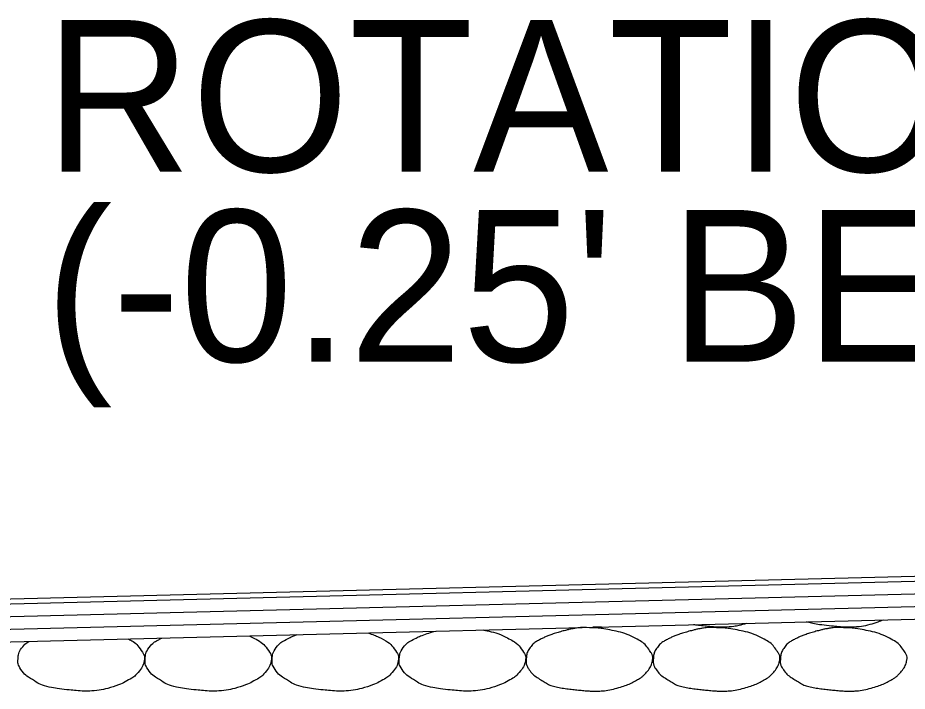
# Model space of a CAD drawing. Extents: x 1671357 to 13005564, y 567358 to 14261451.
# Drawn here: x 12758448.721 to 12758452.238, y 14259902.24 to 14259904.904 of the extents above; entities that cross this region are included whole.
import ezdxf

# ---------------------------------------------------------------- set-up
doc = ezdxf.new("R2010")
doc.units = 0
doc.layers.add('Default', color=7, linetype='Continuous')
doc.layers.add('R_Draft', color=7, linetype='Continuous')

msp = doc.modelspace()

# ---------------------------------------------------------------- linework, layer by layer
at = {"layer": 'Default'}
for p, q in [((12758441.6027, 14259902.4289), (12758471.6055, 14259903.1779)), ((12758445.607, 14259902.5088), (12758467.6051, 14259903.058)), ((12758445.6082, 14259902.4588), (12758467.6051, 14259903.008)), ((12758445.6095, 14259902.4089), (12758467.6051, 14259902.9579)), ((12758445.6107, 14259902.3589), (12758467.6051, 14259902.9079))]:
    msp.add_line(p, q, dxfattribs=at)
at = {"layer": 'R_Draft'}
for points in [[(12758452.143, 14259902.5219), (12758452.1343, 14259902.5182), (12758452.1255, 14259902.5148), (12758452.0879, 14259902.5029), (12758452.0596, 14259902.4957), (12758452.0157, 14259902.493), (12758452.001, 14259902.4929), (12758451.9643, 14259902.4954), (12758451.9423, 14259902.4975), (12758451.8961, 14259902.5026), (12758451.8722, 14259902.5064), (12758451.8453, 14259902.5126), (12758451.8424, 14259902.5134), (12758451.8396, 14259902.5144)], [(12758450.5614, 14259902.4825), (12758450.5633, 14259902.4821), (12758450.5652, 14259902.4817), (12758450.6029, 14259902.474), (12758450.6359, 14259902.4631), (12758450.6912, 14259902.4335), (12758450.7064, 14259902.4174), (12758450.7274, 14259902.3858), (12758450.7308, 14259902.3749), (12758450.7257, 14259902.3465), (12758450.7159, 14259902.3279), (12758450.6917, 14259902.3008), (12758450.6825, 14259902.2938), (12758450.6509, 14259902.2758), (12758450.6311, 14259902.2662), (12758450.5807, 14259902.2503), (12758450.5523, 14259902.2431), (12758450.5084, 14259902.2404), (12758450.4937, 14259902.2403), (12758450.457, 14259902.2428), (12758450.4351, 14259902.2449), (12758450.3888, 14259902.25), (12758450.3649, 14259902.2538), (12758450.3214, 14259902.2638), (12758450.3046, 14259902.2743), (12758450.2672, 14259902.2978), (12758450.251, 14259902.3099), (12758450.2299, 14259902.3423), (12758450.2284, 14259902.3541), (12758450.23, 14259902.3815), (12758450.2334, 14259902.3979), (12758450.2568, 14259902.4289), (12758450.2697, 14259902.4373), (12758450.2982, 14259902.4522), (12758450.3111, 14259902.4586), (12758450.3405, 14259902.4686), (12758450.356, 14259902.4734), (12758450.3717, 14259902.4777)], [(12758450.9815, 14259902.4913), (12758451.0108, 14259902.4917), (12758451.0402, 14259902.4873), (12758451.0695, 14259902.4813), (12758451.1053, 14259902.474), (12758451.1383, 14259902.4631), (12758451.1715, 14259902.4453), (12758451.1937, 14259902.4335), (12758451.2088, 14259902.4174), (12758451.2235, 14259902.3953), (12758451.2298, 14259902.3858), (12758451.2332, 14259902.3749), (12758451.2315, 14259902.3653), (12758451.2281, 14259902.3465), (12758451.2183, 14259902.3279), (12758451.2035, 14259902.3113), (12758451.1941, 14259902.3008), (12758451.1849, 14259902.2938), (12758451.1735, 14259902.2873), (12758451.1534, 14259902.2758), (12758451.1335, 14259902.2662), (12758451.1115, 14259902.2593), (12758451.0831, 14259902.2503), (12758451.0547, 14259902.2431), (12758451.0255, 14259902.2413), (12758451.0108, 14259902.2404), (12758450.9961, 14259902.2403), (12758450.9815, 14259902.2413), (12758450.9595, 14259902.2428), (12758450.9375, 14259902.2449), (12758450.9155, 14259902.2473), (12758450.8913, 14259902.25), (12758450.8674, 14259902.2538), (12758450.8435, 14259902.2593), (12758450.8239, 14259902.2638), (12758450.807, 14259902.2743), (12758450.7895, 14259902.2853), (12758450.7696, 14259902.2978), (12758450.7535, 14259902.3099), (12758450.7395, 14259902.3313), (12758450.7323, 14259902.3423), (12758450.7308, 14259902.3541), (12758450.7315, 14259902.3653), (12758450.7324, 14259902.3815), (12758450.7358, 14259902.3979), (12758450.7475, 14259902.4133), (12758450.7593, 14259902.4289), (12758450.7721, 14259902.4373), (12758450.7875, 14259902.4453), (12758450.8006, 14259902.4522), (12758450.8136, 14259902.4586), (12758450.8275, 14259902.4633), (12758450.8473, 14259902.47), (12758450.8672, 14259902.476), (12758450.8875, 14259902.4813), (12758450.9001, 14259902.4846), (12758450.9126, 14259902.4873), (12758450.9255, 14259902.4893), (12758450.944, 14259902.4922), (12758450.9629, 14259902.4929), (12758450.9815, 14259902.4913)], [(12758451.0287, 14259902.4941), (12758451.0276, 14259902.494), (12758451.0266, 14259902.494), (12758451.0154, 14259902.4933), (12758451.0053, 14259902.493), (12758450.9952, 14259902.4933)], [(12758451.4839, 14259902.4913), (12758451.5132, 14259902.4917), (12758451.5426, 14259902.4873), (12758451.5719, 14259902.4813), (12758451.6077, 14259902.474), (12758451.6407, 14259902.4631), (12758451.6739, 14259902.4453), (12758451.6961, 14259902.4335), (12758451.7112, 14259902.4174), (12758451.7259, 14259902.3953), (12758451.7323, 14259902.3858), (12758451.7357, 14259902.3749), (12758451.7339, 14259902.3653), (12758451.7306, 14259902.3465), (12758451.7208, 14259902.3279), (12758451.7059, 14259902.3113), (12758451.6966, 14259902.3008), (12758451.6873, 14259902.2938), (12758451.6759, 14259902.2873), (12758451.6558, 14259902.2758), (12758451.6359, 14259902.2662), (12758451.6139, 14259902.2593), (12758451.5855, 14259902.2503), (12758451.5572, 14259902.2431), (12758451.5279, 14259902.2413), (12758451.5133, 14259902.2404), (12758451.4985, 14259902.2403), (12758451.4839, 14259902.2413), (12758451.4619, 14259902.2428), (12758451.4399, 14259902.2449), (12758451.4179, 14259902.2473), (12758451.3937, 14259902.25), (12758451.3698, 14259902.2538), (12758451.3459, 14259902.2593), (12758451.3263, 14259902.2638), (12758451.3094, 14259902.2743), (12758451.2919, 14259902.2853), (12758451.272, 14259902.2978), (12758451.2559, 14259902.3099), (12758451.2419, 14259902.3313), (12758451.2347, 14259902.3423), (12758451.2332, 14259902.3541), (12758451.2339, 14259902.3653), (12758451.2348, 14259902.3815), (12758451.2382, 14259902.3979), (12758451.2499, 14259902.4133), (12758451.2617, 14259902.4289), (12758451.2745, 14259902.4373), (12758451.2899, 14259902.4453), (12758451.3031, 14259902.4522), (12758451.316, 14259902.4586), (12758451.3299, 14259902.4633), (12758451.3498, 14259902.47), (12758451.3696, 14259902.476), (12758451.3899, 14259902.4813), (12758451.4025, 14259902.4846), (12758451.4151, 14259902.4873), (12758451.4279, 14259902.4893), (12758451.4464, 14259902.4922), (12758451.4653, 14259902.4929), (12758451.4839, 14259902.4913)], [(12758451.6027, 14259902.5085), (12758451.578, 14259902.5011), (12758451.5533, 14259902.4955), (12758451.5133, 14259902.493), (12758451.4985, 14259902.4929), (12758451.4619, 14259902.4954), (12758451.4399, 14259902.4975), (12758451.4093, 14259902.5008), (12758451.4007, 14259902.5019), (12758451.3922, 14259902.5032)], [(12758451.9863, 14259902.4913), (12758452.0156, 14259902.4917), (12758452.045, 14259902.4873), (12758452.0743, 14259902.4813), (12758452.1101, 14259902.474), (12758452.1431, 14259902.4631), (12758452.1763, 14259902.4453), (12758452.1985, 14259902.4335), (12758452.2136, 14259902.4174), (12758452.2283, 14259902.3953), (12758452.2347, 14259902.3858), (12758452.2381, 14259902.3749), (12758452.2363, 14259902.3653), (12758452.233, 14259902.3465), (12758452.2232, 14259902.3279), (12758452.2083, 14259902.3113), (12758452.199, 14259902.3008), (12758452.1897, 14259902.2938), (12758452.1783, 14259902.2873), (12758452.1582, 14259902.2758), (12758452.1383, 14259902.2662), (12758452.1163, 14259902.2593), (12758452.0879, 14259902.2503), (12758452.0596, 14259902.2431), (12758452.0303, 14259902.2413), (12758452.0157, 14259902.2404), (12758452.001, 14259902.2403), (12758451.9863, 14259902.2413), (12758451.9643, 14259902.2428), (12758451.9423, 14259902.2449), (12758451.9203, 14259902.2473), (12758451.8961, 14259902.25), (12758451.8722, 14259902.2538), (12758451.8483, 14259902.2593), (12758451.8287, 14259902.2638), (12758451.8118, 14259902.2743), (12758451.7943, 14259902.2853), (12758451.7744, 14259902.2978), (12758451.7583, 14259902.3099), (12758451.7443, 14259902.3313), (12758451.7371, 14259902.3423), (12758451.7357, 14259902.3541), (12758451.7363, 14259902.3653), (12758451.7372, 14259902.3815), (12758451.7407, 14259902.3979), (12758451.7523, 14259902.4133), (12758451.7641, 14259902.4289), (12758451.7769, 14259902.4373), (12758451.7923, 14259902.4453), (12758451.8055, 14259902.4522), (12758451.8184, 14259902.4586), (12758451.8323, 14259902.4633), (12758451.8522, 14259902.47), (12758451.872, 14259902.476), (12758451.8923, 14259902.4813), (12758451.9049, 14259902.4846), (12758451.9175, 14259902.4873), (12758451.9303, 14259902.4893), (12758451.9488, 14259902.4922), (12758451.9678, 14259902.4929), (12758451.9863, 14259902.4913)], [(12758449.1579, 14259902.4474), (12758449.1592, 14259902.4467), (12758449.1605, 14259902.446), (12758449.184, 14259902.4335), (12758449.1991, 14259902.4174), (12758449.2202, 14259902.3858), (12758449.2236, 14259902.3749), (12758449.2185, 14259902.3465), (12758449.2087, 14259902.3279), (12758449.1845, 14259902.3008), (12758449.1752, 14259902.2938), (12758449.1437, 14259902.2758), (12758449.1238, 14259902.2662), (12758449.0734, 14259902.2503), (12758449.0451, 14259902.2431), (12758449.0012, 14259902.2404), (12758448.9864, 14259902.2403), (12758448.9498, 14259902.2428), (12758448.9278, 14259902.2449), (12758448.8816, 14259902.25), (12758448.8577, 14259902.2538), (12758448.8142, 14259902.2638), (12758448.7973, 14259902.2743), (12758448.7599, 14259902.2978), (12758448.7438, 14259902.3099), (12758448.7226, 14259902.3423), (12758448.7211, 14259902.3541), (12758448.7227, 14259902.3815), (12758448.7261, 14259902.3979), (12758448.746, 14259902.4241), (12758448.7546, 14259902.4315), (12758448.7642, 14259902.4376)], [(12758449.6349, 14259902.4593), (12758449.6447, 14259902.4552), (12758449.6545, 14259902.4506), (12758449.6864, 14259902.4335), (12758449.7016, 14259902.4174), (12758449.7226, 14259902.3858), (12758449.726, 14259902.3749), (12758449.7209, 14259902.3465), (12758449.7111, 14259902.3279), (12758449.6869, 14259902.3008), (12758449.6776, 14259902.2938), (12758449.6461, 14259902.2758), (12758449.6262, 14259902.2662), (12758449.5759, 14259902.2503), (12758449.5475, 14259902.2431), (12758449.5036, 14259902.2404), (12758449.4889, 14259902.2403), (12758449.4522, 14259902.2428), (12758449.4302, 14259902.2449), (12758449.384, 14259902.25), (12758449.3601, 14259902.2538), (12758449.3166, 14259902.2638), (12758449.2997, 14259902.2743), (12758449.2623, 14259902.2978), (12758449.2462, 14259902.3099), (12758449.225, 14259902.3423), (12758449.2236, 14259902.3541), (12758449.2251, 14259902.3815), (12758449.2286, 14259902.3979), (12758449.252, 14259902.4289), (12758449.2648, 14259902.4373), (12758449.2838, 14259902.4472), (12758449.2873, 14259902.449), (12758449.2908, 14259902.4507)], [(12758450.105, 14259902.4711), (12758450.126, 14259902.4646), (12758450.1463, 14259902.4562), (12758450.1888, 14259902.4335), (12758450.204, 14259902.4174), (12758450.225, 14259902.3858), (12758450.2284, 14259902.3749), (12758450.2233, 14259902.3465), (12758450.2135, 14259902.3279), (12758450.1893, 14259902.3008), (12758450.1801, 14259902.2938), (12758450.1485, 14259902.2758), (12758450.1287, 14259902.2662), (12758450.0783, 14259902.2503), (12758450.0499, 14259902.2431), (12758450.006, 14259902.2404), (12758449.9913, 14259902.2403), (12758449.9546, 14259902.2428), (12758449.9326, 14259902.2449), (12758449.8864, 14259902.25), (12758449.8625, 14259902.2538), (12758449.819, 14259902.2638), (12758449.8022, 14259902.2743), (12758449.7648, 14259902.2978), (12758449.7486, 14259902.3099), (12758449.7274, 14259902.3423), (12758449.726, 14259902.3541), (12758449.7276, 14259902.3815), (12758449.731, 14259902.3979), (12758449.7544, 14259902.4289), (12758449.7673, 14259902.4373), (12758449.7958, 14259902.4522), (12758449.8087, 14259902.4586), (12758449.8234, 14259902.4636), (12758449.8241, 14259902.4638), (12758449.8249, 14259902.4641)]]:
    msp.add_open_spline(points, degree=3, dxfattribs=at)

# ---------------------------------------------------------------- texts
at = {"layer": 'Default'}
for s, p in [('ROTATION POINT', (12758448.828, 14259904.295)), ("(-0.25' BELOW THEORETICAL GRADE)", (12758448.828, 14259903.5438))]:
    msp.add_text(s, height=0.600057, dxfattribs=at).set_placement(p)

doc.saveas('drawing.dxf')
